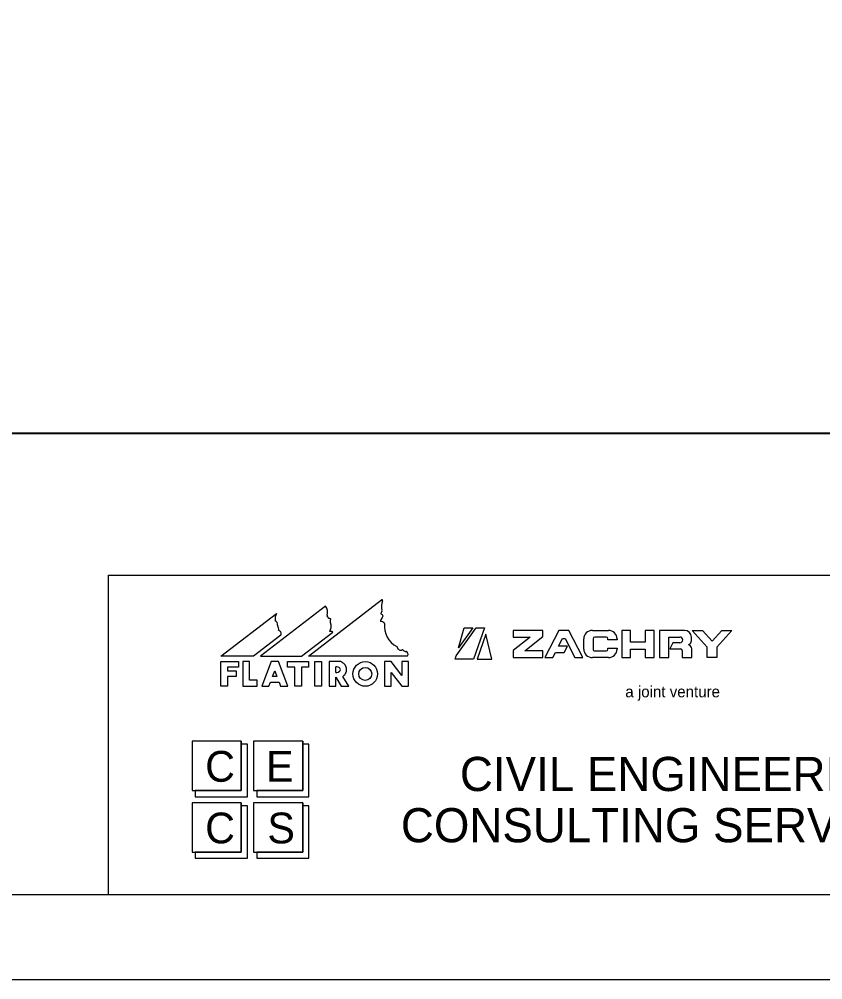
# Model space of a CAD drawing. Extents: x -2251 to 10196, y -13470 to 1199.
# Drawn here: x 1287.7 to 1522.9, y -10425.6 to -10144.4 of the extents above; entities that cross this region are included whole.
import ezdxf

# ---------------------------------------------------------------- set-up
doc = ezdxf.new("R2010")
doc.units = 0
for name, color, linetype in [('Level 3', 7, 'Continuous'), ('RD_SHT_Bndy', 7, 'Continuous'), ('RD_SHT_Iplotshp', 7, 'Continuous'), ('RD_SHT_Logo', 7, 'Continuous'), ('RD_SHT_Misc1', 7, 'Continuous'), ('RD_SHT_Snap', 7, 'Continuous'), ('RD_SHT_TX', 7, 'Continuous'), ('RD_TX_RoadID', 7, 'Continuous')]:
    doc.layers.add(name, color=color, linetype=linetype)

msp = doc.modelspace()

# ---------------------------------------------------------------- linework, layer by layer
at = {"layer": 'Level 3'}
msp.add_line((1465.07, -10363.99), (1465.07, -10363.99), dxfattribs=at)
msp.add_line((1465.07, -10363.99), (1465.07, -10363.99), dxfattribs=at)
msp.add_line((1465.07, -10363.99), (1465.07, -10363.99), dxfattribs=at)
msp.add_line((1465.07, -10363.99), (1465.07, -10363.99), dxfattribs=at)
at = {"layer": 'RD_SHT_Bndy'}
for p, q in [((103.1, -10400.65), (1778.1, -10400.65)), ((1791.65, -10425.65), (31.65, -10425.65))]:
    msp.add_line(p, q, dxfattribs=at)
msp.add_lwpolyline([(153.4, -9401.26), (1731.08, -9401.26), (1731.08, -10265.57), (153.4, -10265.57)], close=True, dxfattribs=at)
at = {"layer": 'RD_SHT_Iplotshp'}
msp.add_lwpolyline([(-3.35, -9325.65), (1796.65, -9325.65), (1796.65, -10425.65), (-3.35, -10425.65)], close=True, dxfattribs=at)
at = {"layer": 'RD_SHT_Logo'}
for p, q in [((1372.32, -10330.86), (1393.74, -10314.44)), ((1346.7, -10330.86), (1362.98, -10318.38)), ((1377.35, -10316.27), (1358.31, -10330.86)), ((1370.3, -10330.86), (1379.48, -10323.82)), ((1415.56, -10330.77), (1421.47, -10322.59)), ((1420.48, -10322.59), (1416.24, -10328.47)), ((1416.24, -10328.47), (1417.96, -10322.59)), ((1417.96, -10322.59), (1420.48, -10322.59)), ((1423.82, -10322.59), (1420.68, -10331.76)), ((1421.47, -10322.59), (1423.82, -10322.59)), ((1424.24, -10324.44), (1421.74, -10331.76)), ((1425.99, -10331.76), (1424.24, -10324.44)), ((1440.93, -10323.35), (1432.22, -10323.35)), ((1432.22, -10323.35), (1432.22, -10325.3)), ((1440.93, -10325.16), (1440.93, -10323.35)), ((1445.58, -10323.35), (1441.53, -10331.3)), ((1448.58, -10323.35), (1445.58, -10323.35)), ((1452.63, -10331.3), (1448.58, -10323.35)), ((1455.44, -10323.35), (1460.18, -10323.35)), ((1466.62, -10323.35), (1464.02, -10323.35)), ((1464.02, -10323.35), (1464.02, -10331.3)), ((1466.62, -10326.8), (1466.62, -10323.35)), ((1470.9, -10323.35), (1470.9, -10326.8)), ((1473.51, -10323.35), (1470.9, -10323.35)), ((1473.5, -10331.3), (1473.51, -10323.35)), ((1482.43, -10323.35), (1475.13, -10323.35)), ((1475.13, -10323.35), (1475.13, -10331.3)), ((1484.68, -10323.35), (1487.64, -10323.35)), ((1489.08, -10328.24), (1484.68, -10323.35)), ((1487.64, -10323.35), (1490.48, -10326.51)), ((1490.48, -10326.51), (1493.32, -10323.35)), ((1496.28, -10323.35), (1491.88, -10328.24)), ((1493.32, -10323.35), (1496.28, -10323.35)), ((1364.27, -10324.74), (1356.29, -10330.86)), ((1437.2, -10325.3), (1432.22, -10329.24)), ((1432.22, -10325.3), (1437.2, -10325.3)), ((1435.63, -10329.35), (1440.93, -10325.16)), ((1445.57, -10327.99), (1446.71, -10325.75)), ((1446.71, -10325.75), (1447.44, -10325.75)), ((1447.44, -10325.75), (1450.27, -10331.3)), ((1452.94, -10328.8), (1452.94, -10325.85)), ((1455.64, -10325.8), (1455.64, -10328.85)), ((1459.48, -10325.3), (1456.14, -10325.3)), ((1459.98, -10326.15), (1459.98, -10325.8)), ((1462.68, -10326.15), (1459.98, -10326.15)), ((1462.68, -10325.85), (1462.68, -10326.15)), ((1470.9, -10326.8), (1466.62, -10326.8)), ((1477.83, -10331.3), (1477.83, -10325.31)), ((1477.83, -10325.31), (1481.07, -10325.31)), ((1479.03, -10326.97), (1478.11, -10328.77)), ((1481.07, -10326.97), (1479.03, -10326.97)), ((1483.68, -10327.6), (1483.68, -10327.47)), ((1484.43, -10326.36), (1484.43, -10325.35)), ((1432.22, -10329.24), (1432.22, -10331.3)), ((1440.93, -10329.35), (1435.63, -10329.35)), ((1440.93, -10331.3), (1440.93, -10329.35)), ((1443.88, -10331.3), (1444.65, -10329.79)), ((1444.65, -10329.79), (1447.23, -10329.79)), ((1448.15, -10327.99), (1445.57, -10327.99)), ((1447.23, -10329.79), (1448.15, -10327.99)), ((1456.14, -10329.35), (1459.48, -10329.35)), ((1459.98, -10328.5), (1462.68, -10328.5)), ((1459.98, -10328.85), (1459.98, -10328.5)), ((1462.68, -10328.5), (1462.68, -10328.8)), ((1466.62, -10331.3), (1466.62, -10328.8)), ((1466.62, -10328.8), (1470.9, -10328.8)), ((1470.9, -10328.8), (1470.9, -10331.3)), ((1478.11, -10328.77), (1481.24, -10328.77)), ((1481.74, -10329.27), (1481.74, -10331.3)), ((1484.54, -10331.3), (1484.54, -10328.76)), ((1489.08, -10331.3), (1489.08, -10328.24)), ((1491.88, -10328.24), (1491.88, -10331.3)), ((1356.29, -10330.86), (1346.7, -10330.86)), ((1346.72, -10339.7), (1346.72, -10332.5)), ((1346.72, -10332.5), (1351.82, -10332.5)), ((1351.82, -10332.5), (1351.82, -10334.15)), ((1355.12, -10332.5), (1353.17, -10332.5)), ((1353.17, -10332.5), (1353.17, -10339.7)), ((1355.12, -10337.9), (1355.12, -10332.5)), ((1358.31, -10330.86), (1370.3, -10330.86)), ((1361.42, -10332.5), (1358.65, -10339.71)), ((1363.52, -10332.5), (1361.42, -10332.5)), ((1366.28, -10339.71), (1363.52, -10332.5)), ((1366.22, -10334.15), (1366.22, -10332.5)), ((1366.22, -10332.5), (1372.37, -10332.5)), ((1401.19, -10330.86), (1372.32, -10330.86)), ((1372.37, -10332.5), (1372.37, -10334.15)), ((1374.17, -10339.71), (1374.17, -10332.5)), ((1374.17, -10332.5), (1376.12, -10332.5)), ((1376.12, -10332.5), (1376.12, -10339.71)), ((1381.8, -10332.5), (1378.38, -10332.5)), ((1378.38, -10332.5), (1378.38, -10339.71)), ((1396.52, -10332.5), (1394.57, -10332.5)), ((1394.57, -10332.5), (1394.57, -10339.71)), ((1399.67, -10336.53), (1396.52, -10332.5)), ((1401.62, -10332.5), (1399.67, -10332.5)), ((1399.67, -10332.5), (1399.67, -10336.53)), ((1401.62, -10339.71), (1401.62, -10332.5)), ((1415.27, -10331.76), (1415.56, -10330.77)), ((1420.68, -10331.76), (1415.27, -10331.76)), ((1421.74, -10331.76), (1425.99, -10331.76)), ((1432.22, -10331.3), (1440.93, -10331.3)), ((1441.53, -10331.3), (1443.88, -10331.3)), ((1450.27, -10331.3), (1452.63, -10331.3)), ((1460.18, -10331.3), (1455.44, -10331.3)), ((1464.02, -10331.3), (1466.62, -10331.3)), ((1470.9, -10331.3), (1473.5, -10331.3)), ((1475.13, -10331.3), (1477.83, -10331.3)), ((1481.74, -10331.3), (1484.54, -10331.3)), ((1491.88, -10331.3), (1489.08, -10331.3)), ((1351.82, -10334.15), (1348.67, -10334.15)), ((1348.67, -10334.15), (1348.67, -10335.21)), ((1348.67, -10335.21), (1351.22, -10335.21)), ((1351.22, -10335.21), (1351.22, -10336.86)), ((1361.83, -10336.86), (1362.47, -10335.2)), ((1362.47, -10335.2), (1363.1, -10336.86)), ((1368.32, -10334.15), (1366.22, -10334.15)), ((1368.32, -10339.71), (1368.32, -10334.15)), ((1372.37, -10334.15), (1370.27, -10334.15)), ((1370.27, -10334.15), (1370.27, -10339.71)), ((1380.33, -10335.66), (1380.33, -10334.01)), ((1396.52, -10339.71), (1396.52, -10335.67)), ((1396.52, -10335.67), (1399.67, -10339.71)), ((1351.22, -10336.86), (1348.67, -10336.86)), ((1348.67, -10336.86), (1348.67, -10339.7)), ((1357.37, -10337.9), (1355.12, -10337.9)), ((1357.37, -10339.71), (1357.37, -10337.9)), ((1360.74, -10339.71), (1361.2, -10338.51)), ((1361.2, -10338.51), (1363.74, -10338.51)), ((1363.1, -10336.86), (1361.83, -10336.86)), ((1363.74, -10338.51), (1364.2, -10339.71)), ((1380.33, -10339.71), (1380.33, -10337.02)), ((1380.33, -10337.02), (1381.94, -10339.71)), ((1384.16, -10339.71), (1382.43, -10336.82)), ((1348.67, -10339.7), (1346.72, -10339.7)), ((1353.17, -10339.7), (1357.37, -10339.71)), ((1358.65, -10339.71), (1360.74, -10339.71)), ((1364.2, -10339.71), (1366.28, -10339.71)), ((1370.27, -10339.71), (1368.32, -10339.71)), ((1376.12, -10339.71), (1374.17, -10339.71)), ((1378.38, -10339.71), (1380.33, -10339.71)), ((1381.94, -10339.71), (1384.16, -10339.71)), ((1394.57, -10339.71), (1396.52, -10339.71)), ((1399.67, -10339.71), (1401.62, -10339.71)), ((1352.67, -10355.79), (1338.28, -10355.79)), ((1338.28, -10355.79), (1338.28, -10370.23)), ((1352.67, -10370.23), (1352.67, -10355.79)), ((1352.67, -10355.79), (1352.67, -10370.23)), ((1354.48, -10356.7), (1352.67, -10356.7)), ((1354.48, -10372.03), (1354.48, -10356.7)), ((1370.67, -10355.79), (1356.27, -10355.79)), ((1356.27, -10355.79), (1356.27, -10370.23)), ((1370.67, -10370.23), (1370.67, -10355.79)), ((1370.67, -10355.79), (1370.67, -10370.23)), ((1372.48, -10356.7), (1370.67, -10356.7)), ((1372.48, -10372.03), (1372.48, -10356.7)), ((1338.28, -10370.23), (1352.67, -10370.23)), ((1352.67, -10370.23), (1339.17, -10370.23)), ((1339.17, -10370.23), (1339.17, -10372.03)), ((1339.17, -10372.03), (1354.48, -10372.03)), ((1356.27, -10370.23), (1370.67, -10370.23)), ((1370.67, -10370.23), (1357.18, -10370.23)), ((1357.18, -10370.23), (1357.18, -10372.03)), ((1357.18, -10372.03), (1372.48, -10372.03)), ((1352.67, -10373.84), (1338.28, -10373.84)), ((1338.28, -10373.84), (1338.28, -10388.27)), ((1352.67, -10388.27), (1352.67, -10373.84)), ((1352.67, -10373.84), (1352.67, -10388.27)), ((1354.48, -10374.74), (1352.67, -10374.74)), ((1354.48, -10390.07), (1354.48, -10374.74)), ((1370.67, -10373.84), (1356.27, -10373.84)), ((1356.27, -10373.84), (1356.27, -10388.27)), ((1370.67, -10388.27), (1370.67, -10373.84)), ((1370.67, -10373.84), (1370.67, -10388.27)), ((1372.48, -10374.74), (1370.67, -10374.74)), ((1372.48, -10390.07), (1372.48, -10374.74)), ((1338.28, -10388.27), (1352.67, -10388.27)), ((1352.67, -10388.27), (1339.17, -10388.27)), ((1339.17, -10388.27), (1339.17, -10390.07)), ((1356.27, -10388.27), (1370.67, -10388.27)), ((1370.67, -10388.27), (1357.18, -10388.27)), ((1357.18, -10388.27), (1357.18, -10390.07)), ((1339.17, -10390.07), (1354.48, -10390.07)), ((1357.18, -10390.07), (1372.48, -10390.07))]:
    msp.add_line(p, q, dxfattribs=at)
for radius in [3.6, 1.9]:
    msp.add_circle((1388.95, -10336.1), radius, dxfattribs=at)
for centre, radius, start, end in [((1397.87, -10316.34), 4.17, 156.4699, 195.3053), ((1393.86, -10314.6), 0.2, 336.4699, 127.4657), ((1366.29, -10320.12), 3.74, 152.2252, 185.8662), ((1375.05, -10318.02), 2.89, 342.0343, 37.2653), ((1377.99, -10318.97), 0.2, 162.0343, 220.8638), ((1393.73, -10318.39), 0.2, 129.4079, 246.863), ((1393.13, -10317.66), 0.749, 309.4079, 17.0499), ((1393.27, -10319.47), 0.973, 20.4113, 66.863), ((1362.1, -10321.62), 1.21, 351.6466, 67.1294), ((1364.29, -10321.94), 1, 171.6466, 221.9371), ((1376.86, -10319.95), 1.3, 11.8745, 40.8638), ((1378.32, -10319.64), 0.2, 191.8745, 279.8173), ((1378.44, -10320.33), 0.499, 44.4799, 99.8173), ((1375.8, -10322.18), 3.16, 331.2486, 18.4584), ((1379.5, -10320.72), 0.843, 144.641, 212.5499), ((1378.65, -10320.12), 0.2, 324.641, 44.4799), ((1393.57, -10320.5), 0.2, 133.0036, 262.3069), ((1391.59, -10318.37), 2.7, 313.0036, 343.6807), ((1393.31, -10322.44), 1.76, 45.283, 82.3069), ((1394.4, -10321.33), 0.2, 353.8329, 45.283), ((1401.36, -10322.08), 6.8, 173.8329, 242.3928), ((1363.11, -10323.01), 0.592, 327.6019, 41.9371), ((1363.3, -10324.33), 1.05, 337.4201, 73.1261), ((1378.92, -10324.44), 0.827, 48.0701, 115.7229), ((1455.44, -10325.85), 2.5, 89.9984, 179.9984), ((1460.18, -10325.85), 2.5, 359.9984, 89.9984), ((1482.43, -10325.35), 2, 359.9984, 89.9984), ((1456.14, -10325.8), 0.5, 89.9984, 179.9984), ((1459.48, -10325.8), 0.5, 359.9984, 89.9984), ((1481.07, -10326.14), 0.831, 269.9984, 89.9984), ((1483.23, -10326.36), 1.2, 291.95, 359.9984), ((1398.12, -10328.28), 0.2, 9.0833, 62.3928), ((1399.35, -10328.09), 1.04, 189.0833, 295.769), ((1399.89, -10329.21), 0.2, 33.7112, 115.769), ((1400.89, -10328.54), 1.01, 213.7112, 268.6299), ((1400.86, -10329.74), 0.2, 78.9712, 88.6299), ((1400.75, -10330.3), 0.767, 320.912, 78.9712), ((1455.44, -10328.8), 2.5, 179.9984, 269.9984), ((1456.14, -10328.85), 0.5, 179.9984, 269.9984), ((1459.48, -10328.85), 0.5, 269.9984, 359.9984), ((1460.18, -10328.8), 2.5, 269.9984, 359.9984), ((1481.24, -10329.27), 0.5, 359.9984, 89.9984), ((1483.34, -10328.76), 1.2, 359.9984, 73.7977), ((1401.19, -10330.66), 0.2, 269.9984, 320.912)]:
    msp.add_arc(centre, radius, start, end, dxfattribs=at)
msp.add_ellipse((1380.33, -10334.83), major_axis=(1.36, 0), ratio=0.609965, start_param=4.712389, end_param=7.853982, dxfattribs=at)
msp.add_open_spline([(1382.43, -10336.82), (1382.51, -10336.76), (1382.59, -10336.7), (1382.81, -10336.49), (1382.95, -10336.34), (1383.13, -10336.07), (1383.19, -10335.97), (1383.29, -10335.77), (1383.34, -10335.66), (1383.41, -10335.44), (1383.44, -10335.32), (1383.47, -10335.08), (1383.48, -10334.96), (1383.48, -10334.71), (1383.47, -10334.59), (1383.44, -10334.35), (1383.41, -10334.23), (1383.34, -10334.01), (1383.29, -10333.9), (1383.19, -10333.7), (1383.13, -10333.6), (1382.95, -10333.33), (1382.81, -10333.18), (1382.52, -10332.91), (1382.37, -10332.8), (1382.08, -10332.63), (1381.94, -10332.56), (1381.8, -10332.5)], degree=3, dxfattribs=at)
at = {"layer": 'RD_SHT_Misc1'}
msp.add_lwpolyline([(1796.65, -10425.65), (1796.68, -9325.65), (96.68, -9325.6), (96.65, -10425.6)], close=True, dxfattribs=at)
at = {"layer": 'RD_SHT_Snap'}
msp.add_lwpolyline([(8.15, -9325.65), (1808.15, -9325.65), (1808.15, -10425.65), (8.15, -10425.65)], close=True, dxfattribs=at)
at = {"layer": 'RD_SHT_TX'}
for p, q in [((1313.76, -10400.65), (1313.76, -10307.15)), ((1313.76, -10400.65), (1313.76, -10307.15)), ((1313.76, -10307.15), (1778.1, -10307.15))]:
    msp.add_line(p, q, dxfattribs=at)
at = {"layer": 'RD_TX_RoadID'}
msp.add_lwpolyline([(150.54, -10265.73), (1733.93, -10265.73), (1733.93, -9462.61), (150.54, -9462.61)], close=True, dxfattribs=at)

# ---------------------------------------------------------------- texts
at = {"layer": 'RD_SHT_Logo'}
msp.add_text('a joint venture', height=3.3, rotation=359.9984, dxfattribs=at).set_placement((1465.08, -10342.93))
for s, height, p in [('C', 9.02, (1342.11, -10367.66)), ('E', 9.02, (1359.9, -10367.66)), ('CIVIL ENGINEERING', 10, (1416.67, -10370.38)), ('CONSULTING SERVICES, INC.', 10, (1399.39, -10385.38)), ('C', 9.02, (1342.11, -10385.71)), ('S', 9.02, (1360.32, -10385.71))]:
    msp.add_text(s, height=height, dxfattribs=at).set_placement(p)

doc.saveas('drawing.dxf')
